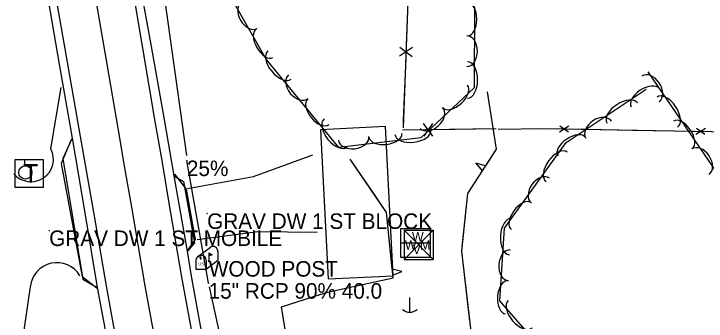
# Model space of a CAD drawing. Extents: x 954793 to 988390, y 1867850 to 1924428.
# Drawn here: x 961066 to 961289, y 1902651.4 to 1902750.2 of the extents above; entities that cross this region are included whole.
import ezdxf

# ---------------------------------------------------------------- set-up
doc = ezdxf.new("R2010")
doc.units = 0
for name, color, linetype in [('S_BUILDING', 7, 'Continuous'), ('S_DITCHLINE', 7, 'Continuous'), ('S_DRG_PT_SYM', 7, 'Continuous'), ('S_EDGE_BITUMINOUS', 7, 'Continuous'), ('S_EDGE_PAVEMENT', 7, 'Continuous'), ('S_FENCE', 7, 'Continuous'), ('S_MAILBOX', 7, 'Continuous'), ('S_MAILBOX_ANNOT', 7, 'Continuous'), ('S_MSC_PT_SYM', 7, 'Continuous'), ('S_PARKING', 7, 'Continuous'), ('S_PAVEMENT_CROWN', 7, 'Continuous'), ('S_SHOULDER', 7, 'Continuous'), ('S_SIDE_DRAIN', 7, 'Continuous'), ('S_SIDE_DRAIN_ANNOT', 7, 'Continuous'), ('S_SURVEY_TEXT_ANNOT', 7, 'Continuous'), ('S_TELEPHONE_UTILITIES', 7, 'Continuous'), ('S_TREE', 7, 'Continuous'), ('S_UTILITY_POLE', 7, 'Continuous'), ('S_WATER_UTILITIES', 7, 'Continuous')]:
    doc.layers.add(name, color=color, linetype=linetype)

msp = doc.modelspace()

# ---------------------------------------------------------------- linework, layer by layer
at = {"layer": 'S_BUILDING'}
msp.add_lwpolyline([(961164.81, 1902712.99), (961167.2, 1902664.98), (961188.13, 1902666.02), (961185.74, 1902714.03)], close=True, dxfattribs=at)
at = {"layer": 'S_DITCHLINE'}
for points in [[(961121.67, 1902704.69), (961119.65, 1902719.22), (961117.64, 1902733.76), (961115.62, 1902748.29), (961113.6, 1902762.82), (961112.07, 1902779.92), (961110.54, 1902797.02), (961106.88, 1902815.79), (961103.23, 1902834.56)], [(961176.86, 1902486.13), (961173.08, 1902501.16), (961169.31, 1902516.2), (961165.08, 1902528.13), (961160.86, 1902540.07), (961156.64, 1902552), (961152.42, 1902563.94), (961148, 1902581.95), (961143.58, 1902599.97), (961139.16, 1902617.99), (961134.74, 1902636.01), (961131.86, 1902649.23), (961128.97, 1902662.46)]]:
    msp.add_lwpolyline(points, dxfattribs=at)
at = {"layer": 'S_DRG_PT_SYM'}
for points in [[(961121.73, 1902703.06), (961121.73, 1902703.11), (961121.73, 1902703.06), (961121.68, 1902703.06), (961121.73, 1902703.06), (961121.73, 1902703.01), (961121.73, 1902703.06), (961121.78, 1902703.06)], [(961128.73, 1902663.63), (961128.73, 1902663.68), (961128.73, 1902663.63), (961128.68, 1902663.63), (961128.73, 1902663.63), (961128.73, 1902663.58), (961128.73, 1902663.63), (961128.78, 1902663.63)]]:
    msp.add_lwpolyline(points, dxfattribs=at)
at = {"layer": 'S_EDGE_BITUMINOUS'}
for points in [[(961084.81, 1902710.25), (961081.82, 1902703.72), (961085.02, 1902684.29), (961088.23, 1902664.87), (961092.88, 1902662.25)], [(961117.55, 1902698.17), (961120.61, 1902696.29), (961124.21, 1902676.54), (961121.88, 1902673.95)]]:
    msp.add_lwpolyline(points, dxfattribs=at)
at = {"layer": 'S_EDGE_PAVEMENT'}
for points in [[(961103.48, 1902762.84), (961107.47, 1902739.23), (961111.46, 1902715.61), (961113.61, 1902703.11), (961115.75, 1902690.61), (961117.9, 1902678.1), (961120.04, 1902665.6), (961123.92, 1902644.15), (961127.8, 1902622.69), (961131.44, 1902605.27), (961135.07, 1902587.85), (961140.51, 1902565.97), (961145.95, 1902544.08), (961153.22, 1902521.08), (961160.48, 1902498.08), (961168.65, 1902475.88), (961177.12, 1902455.98)], [(961079.01, 1902758.64), (961083.19, 1902734.7), (961087.37, 1902710.75), (961091.6, 1902686.42), (961095.83, 1902662.1), (961099.73, 1902640.78), (961103.64, 1902619.46), (961107.84, 1902599.51), (961112.03, 1902579.56), (961117.47, 1902558.05), (961122.91, 1902536.54), (961130.15, 1902513.58), (961137.4, 1902490.61), (961145.85, 1902467.85), (961155.03, 1902446.24)]]:
    msp.add_lwpolyline(points, dxfattribs=at)
at = {"layer": 'S_FENCE'}
for p, q in [((961194.39, 1902739.39), (961190.19, 1902736.69)), ((961190.3, 1902739.55), (961194.28, 1902736.53)), ((961200.9, 1902710.91), (961197.99, 1902714.96)), ((961200.84, 1902715), (961198.05, 1902710.87)), ((961244.77, 1902714.1), (961241.74, 1902712.22)), ((961244.61, 1902712.17), (961241.9, 1902714.15)), ((961288.74, 1902713.32), (961285.71, 1902711.44)), ((961288.58, 1902711.39), (961285.87, 1902713.37))]:
    msp.add_line(p, q, dxfattribs=at)
for points in [[(961193.13, 1902760.02), (961191.35, 1902713.58)], [(961193.13, 1902760.02), (961192.36, 1902740.04)], [(961192.21, 1902736.04), (961191.44, 1902716.06)], [(961191.44, 1902716.06), (961191.35, 1902713.58)], [(961221.36, 1902713.25), (961191.23, 1902712.82)], [(961197.45, 1902712.91), (961191.23, 1902712.82)], [(961221.36, 1902713.25), (961201.44, 1902712.96)], [(961241.26, 1902713.19), (961236.71, 1902713.27), (961221.95, 1902713.1)], [(961353.15, 1902710.95), (961302.76, 1902712.1), (961236.71, 1902713.27), (961221.95, 1902713.1)], [(961265.24, 1902712.77), (961245.25, 1902713.12)], [(961285.23, 1902712.41), (961265.24, 1902712.77)]]:
    msp.add_lwpolyline(points, dxfattribs=at)
at = {"layer": 'S_MAILBOX'}
for p, q in [((961125.18, 1902672.14), (961129.31, 1902675.25)), ((961128.79, 1902673.43), (961128.79, 1902670.72)), ((961131.74, 1902673.78), (961131.74, 1902671.06)), ((961124.62, 1902670.87), (961124.62, 1902668.15)), ((961127.95, 1902668.15), (961131.74, 1902671.06)), ((961127.95, 1902670.87), (961127.95, 1902668.15)), ((961124.62, 1902668.15), (961127.95, 1902668.15))]:
    msp.add_line(p, q, dxfattribs=at)
for points in [[(961128.79, 1902673.43), (961129.9, 1902672.77), (961128.79, 1902672.42)], [(961125.81, 1902671.99), (961126.03, 1902671.85), (961126.03, 1902671.46), (961126.34, 1902671.46), (961126.34, 1902671.82), (961126.14, 1902672.07), (961125.81, 1902672.01)]]:
    msp.add_lwpolyline(points, dxfattribs=at)
for centre, end in [((961130.08, 1902673.78), 117.5718), ((961126.29, 1902670.87), 180)]:
    msp.add_arc(centre, 1.66, 0, end, dxfattribs=at)
msp.add_ellipse((961128.79, 1902670.72), major_axis=(0.145, 0.132), ratio=0.564646, dxfattribs=at)
at = {"layer": 'S_MSC_PT_SYM'}
for points in [[(961128.25, 1902686.06), (961128.25, 1902686.11), (961128.25, 1902686.06), (961128.2, 1902686.06), (961128.25, 1902686.06), (961128.25, 1902686.01), (961128.25, 1902686.06), (961128.3, 1902686.06)], [(961077.38, 1902680.57), (961077.38, 1902680.62), (961077.38, 1902680.57), (961077.33, 1902680.57), (961077.38, 1902680.57), (961077.38, 1902680.52), (961077.38, 1902680.57), (961077.43, 1902680.57)]]:
    msp.add_lwpolyline(points, dxfattribs=at)
at = {"layer": 'S_PARKING'}
for points in [[(961077.93, 1902706.82), (961081.27, 1902726.61)], [(961084.4, 1902709.46), (961081.24, 1902702.06), (961087.96, 1902665.81), (961092.87, 1902661.98)], [(961121.89, 1902694.08), (961143.22, 1902697.93), (961162.32, 1902704.88)], [(961117.71, 1902698.65), (961121.55, 1902693.86), (961124.38, 1902677.62), (961121.82, 1902673.99)], [(961125.02, 1902677.65), (961144.53, 1902680.28), (961163.74, 1902680.02)], [(961071.27, 1902662.46), (961066.52, 1902630.19), (961069.64, 1902576.42), (961071.1, 1902560.63)]]:
    msp.add_lwpolyline(points, dxfattribs=at)
for centre, major_axis, ratio, start_param, end_param in [((961071.5, 1902703.48), (-5.72, -4.45), 0.995982, 0.048969, 2.959488), ((961079.87, 1902661.57), (3.98, 7.67), 0.999791, 5.728774, 8.230265)]:
    msp.add_ellipse(centre, major_axis=major_axis, ratio=ratio, start_param=start_param, end_param=end_param, dxfattribs=at)
at = {"layer": 'S_PAVEMENT_CROWN'}
msp.add_lwpolyline([(961091.3, 1902760.84), (961095.39, 1902737.14), (961099.47, 1902713.44), (961101.66, 1902700.76), (961103.85, 1902688.08), (961106.03, 1902675.41), (961108.22, 1902662.73), (961112.01, 1902641.73), (961115.79, 1902620.72), (961119.28, 1902603.87), (961122.78, 1902587.02), (961128.62, 1902563.77), (961134.46, 1902540.52), (961141.69, 1902517.55), (961148.92, 1902494.58), (961157.32, 1902471.92), (961165.96, 1902451.44)], dxfattribs=at)
msp.add_lwpolyline([(961091.3, 1902760.84), (961095.39, 1902737.14), (961099.47, 1902713.44), (961101.66, 1902700.76), (961103.85, 1902688.08), (961106.03, 1902675.41), (961108.22, 1902662.73), (961112.01, 1902641.73), (961115.79, 1902620.72), (961119.28, 1902603.87), (961122.78, 1902587.02), (961128.62, 1902563.77), (961134.46, 1902540.52), (961141.69, 1902517.55), (961148.92, 1902494.58), (961157.32, 1902471.92), (961165.96, 1902451.44)], dxfattribs=at)
at = {"layer": 'S_SHOULDER'}
for points in [[(961105.98, 1902763.29), (961110.19, 1902739.79), (961114.39, 1902716.28), (961117.56, 1902698.13), (961121.87, 1902673.94), (961123.14, 1902665.88), (961126.96, 1902644.64), (961130.78, 1902623.4), (961134.28, 1902605.82), (961137.78, 1902588.24), (961143.1, 1902566.51), (961148.42, 1902544.78), (961155.67, 1902521.83), (961162.93, 1902498.88), (961170.51, 1902476.71), (961178.83, 1902456.85)], [(961076.52, 1902757.92), (961080.63, 1902734.07), (961084.75, 1902710.23), (961088.81, 1902686.22), (961092.88, 1902662.22), (961096.93, 1902640.58), (961100.97, 1902618.94), (961105.27, 1902598.62), (961109.56, 1902578.31), (961112.91, 1902564.39), (961116.26, 1902550.47), (961120.22, 1902536.09), (961127.46, 1902513.15), (961134.71, 1902490.22), (961142.88, 1902467.03), (961152.31, 1902445.3)]]:
    msp.add_lwpolyline(points, dxfattribs=at)
at = {"layer": 'S_SIDE_DRAIN'}
msp.add_line((961128.73, 1902663.63), (961121.73, 1902703.06), dxfattribs=at)
at = {"layer": 'S_TELEPHONE_UTILITIES'}
msp.add_lwpolyline([(961066.41, 1902694.4), (961066.41, 1902703.4), (961075.41, 1902703.4), (961075.41, 1902694.4)], close=True, dxfattribs=at)
at = {"layer": 'S_TREE'}
for p, q in [((961217.88, 1902701.39), (961214.85, 1902702.24)), ((961214.85, 1902702.24), (961216.8, 1902699.74)), ((961190.97, 1902667.38), (961187.88, 1902668.1)), ((961188.08, 1902666.14), (961190.97, 1902667.38))]:
    msp.add_line(p, q, dxfattribs=at)
for points in [[(961137.34, 1902830.94), (961145.55, 1902850.81), (961170.8, 1902854.29), (961181.58, 1902835.72), (961181.39, 1902810.87), (961198.06, 1902791.87), (961204.39, 1902772.87), (961214.34, 1902752.22), (961214.24, 1902726.41), (961197.08, 1902710.32), (961170.72, 1902707.28), (961147.26, 1902735.69), (961131.02, 1902764.22), (961130.37, 1902793.33), (961139.64, 1902827.91)], [(961270.22, 1902731.59), (961292.65, 1902698.8), (961300.05, 1902662.17), (961301.13, 1902644.3), (961295.56, 1902631.15), (961295.82, 1902604), (961303.07, 1902576.67), (961306.05, 1902538.02), (961304.48, 1902509.77), (961283.55, 1902489.31), (961264.38, 1902514.74), (961260.73, 1902549.55), (961260.06, 1902598.79), (961248.2, 1902628.57), (961222.49, 1902657.96), (961223.98, 1902681.33), (961243.87, 1902708.89), (961269.69, 1902726.02)], [(961218.48, 1902725.14), (961221.35, 1902706.69), (961212.07, 1902692.5), (961210.14, 1902673.86), (961213.07, 1902649.03), (961220.32, 1902631.23), (961225.16, 1902604.79), (961225.66, 1902582.78), (961218.76, 1902566.8), (961222.12, 1902554.63)], [(961218.48, 1902725.14), (961221.35, 1902706.69), (961217.88, 1902701.39)], [(961221.99, 1902554.41), (961214.48, 1902532.06), (961202.93, 1902515.32), (961207.79, 1902484.71), (961195.57, 1902476.67), (961181.02, 1902499.27), (961177.45, 1902536.21), (961168.19, 1902563.62), (961167.97, 1902582.14), (961178.17, 1902600), (961187.02, 1902616.54), (961176.32, 1902624.27), (961155.85, 1902633.36), (961152.23, 1902656.02), (961167.05, 1902660.75), (961188.16, 1902665.33), (961186.07, 1902686.39), (961174.35, 1902703.5)], [(961182.33, 1902691.85), (961174.35, 1902703.5)], [(961216.8, 1902699.74), (961212.07, 1902692.5), (961210.38, 1902676.24)], [(961187.88, 1902668.1), (961186.07, 1902686.39), (961182.33, 1902691.85)], [(961210.38, 1902676.24), (961210.14, 1902673.86), (961212.79, 1902651.41)], [(961164.59, 1902659.97), (961167.05, 1902660.75), (961188.16, 1902665.33), (961188.08, 1902666.14)], [(961154.13, 1902644.14), (961152.23, 1902656.02), (961164.59, 1902659.97)]]:
    msp.add_lwpolyline(points, dxfattribs=at)
for centre, major_axis, ratio in [((961141.91, 1902749.89), (2.45, -4.31), 0.685311), ((961212.2, 1902748.54), (0.02, 5.35), 0.540699), ((961146.78, 1902740.81), (2.65, -4.65), 0.540699), ((961211.9, 1902738.24), (0.02, 4.96), 0.685311), ((961151.56, 1902733.82), (3.74, -4.53), 0.55008), ((961212.13, 1902728.98), (0.02, 5.87), 0.55008), ((961271.05, 1902726.15), (-2.8, 4.09), 0.685311), ((961157.65, 1902726.84), (3.16, -3.82), 0.685311), ((961208.19, 1902723.64), (3.9, 3.66), 0.540699), ((961269.34, 1902723.24), (-4.46, -2.95), 0.540699), ((961276.49, 1902718.66), (-3.31, 4.84), 0.55008), ((961164.01, 1902718.73), (3.4, -4.12), 0.540699), ((961261.95, 1902718.34), (-4.89, -3.24), 0.55008), ((961200.5, 1902716.79), (3.61, 3.39), 0.685311), ((961254.38, 1902713), (-4.13, -2.74), 0.685311), ((961169.66, 1902711.9), (3.74, -4.53), 0.55008), ((961281.5, 1902711.34), (-3.02, 4.41), 0.540699), ((961175.44, 1902710.22), (4.92, 0.57), 0.685311), ((961185.7, 1902711.14), (5.31, 0.61), 0.540699), ((961194.51, 1902712.16), (5.83, 0.67), 0.55008), ((961245.65, 1902707.53), (-4.46, -2.95), 0.540699), ((961240.83, 1902701.05), (-3.43, -4.76), 0.55008), ((961287.1, 1902702.69), (-2.8, 4.09), 0.685311), ((961235.62, 1902693.39), (-2.9, -4.02), 0.685311), ((961229.38, 1902685.19), (-3.13, -4.34), 0.540699), ((961225.94, 1902678.62), (-0.38, -5.86), 0.55008), ((961225.6, 1902669.36), (-0.32, -4.95), 0.685311), ((961224.69, 1902659.1), (-0.34, -5.34), 0.540699), ((961229.08, 1902653.64), (3.86, -4.42), 0.55008)]:
    msp.add_ellipse(centre, major_axis=major_axis, ratio=ratio, start_param=3.141593, end_param=6.283185, dxfattribs=at)
at = {"layer": 'S_UTILITY_POLE'}
for p, q in [((961069.58, 1902701.39), (961069.58, 1902703.49)), ((961193.46, 1902658.96), (961193.46, 1902654.23))]:
    msp.add_line(p, q, dxfattribs=at)
msp.add_circle((961069.71, 1902699.24), 2.13, dxfattribs=at)
msp.add_arc((961193.52, 1902657.66), 3.41, 226.3972, 313.6028, dxfattribs=at)
at = {"layer": 'S_WATER_UTILITIES'}
for p, q in [((961190.66, 1902681.25), (961200.07, 1902681.25)), ((961190.66, 1902671.83), (961190.66, 1902681.25)), ((961191.74, 1902680.67), (961201.08, 1902680.67)), ((961191.74, 1902680.67), (961191.74, 1902671.18)), ((961191.74, 1902680.67), (961201.08, 1902671.18)), ((961201.08, 1902680.67), (961191.74, 1902671.18)), ((961200.07, 1902681.25), (961200.07, 1902671.83)), ((961201.08, 1902680.67), (961201.08, 1902671.18)), ((961190.66, 1902676.56), (961200.07, 1902676.56)), ((961200.07, 1902671.83), (961190.66, 1902671.83)), ((961191.74, 1902671.18), (961201.08, 1902671.18))]:
    msp.add_line(p, q, dxfattribs=at)

# ---------------------------------------------------------------- texts
at = {"layer": 'S_MAILBOX'}
msp.add_text('US', height=0.96, rotation=360, dxfattribs=at).set_placement((961125.39, 1902669.35))
at = {"layer": 'S_MAILBOX_ANNOT'}
msp.add_text('WOOD POST', height=5, dxfattribs=at).set_placement((961128.79, 1902665.72))
at = {"layer": 'S_SIDE_DRAIN_ANNOT'}
for s, p in [('25%', (961121.73, 1902698.06)), ('15" RCP 90% 40.0', (961128.73, 1902658.63))]:
    msp.add_text(s, height=5, dxfattribs=at).set_placement(p)
at = {"layer": 'S_SURVEY_TEXT_ANNOT'}
for s, p in [('GRAV DW 1 ST BLOCK', (961128.25, 1902681.06)), ('GRAV DW 1 ST MOBILE', (961077.38, 1902675.57))]:
    msp.add_text(s, height=5, dxfattribs=at).set_placement(p)
at = {"layer": 'S_TELEPHONE_UTILITIES'}
msp.add_text('T', height=6, rotation=360, dxfattribs=at).set_placement((961068.97, 1902695.9))
at = {"layer": 'S_WATER_UTILITIES'}
for s, p in [('W', (961194.21, 1902677.09)), ('W M', (961191.94, 1902674.44)), ('V', (961194.44, 1902673.03))]:
    msp.add_text(s, height=3, rotation=360, dxfattribs=at).set_placement(p)

doc.saveas('drawing.dxf')
